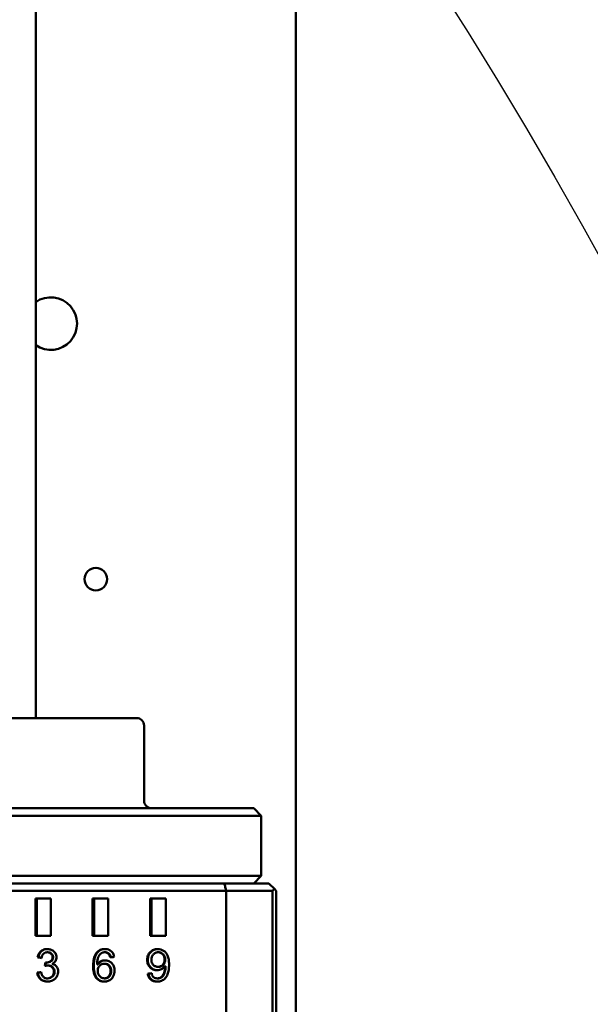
# Model space of a CAD drawing. Header units: millimetres. Extents: x 0 to 14369, y -869 to 2970.
# Tile 291 of 656: x 2147 to 2185, y 398 to 463. Entities that reach past the tile are written whole.
import ezdxf

# ---------------------------------------------------------------- set-up
doc = ezdxf.new("R2010")
doc.units = ezdxf.units.MM
doc.header["$LTSCALE"] = 10
doc.layers.add('Detailumgrenzung (ISO)', color=7, linetype='Continuous', lineweight=25)
doc.layers.add('Sichtbar (ISO)', color=7, linetype='Continuous', lineweight=50)

# ---------------------------------------------------------------- blocks, each defined once
blk = doc.blocks.new('2DDetail3')
at = {"layer": 'Detailumgrenzung (ISO)'}
blk.add_circle((191.4219, 29.8398), 30.9875, dxfattribs=at)

msp = doc.modelspace()

# ---------------------------------------------------------------- linework, layer by layer
at = {"layer": 'Sichtbar (ISO)'}
for p, q in [((2165.818, 644.035), (2165.818, 159.734)), ((2148.518, 631.389), (2148.518, 416.635)), ((2142.724, 416.635), (2155.224, 416.635)), ((2155.724, 416.135), (2155.724, 411.135)), ((2161.455, 410.635), (2144.046, 410.635)), ((2163.018, 410.635), (2161.455, 410.635)), ((2163.018, 410.635), (2163.518, 410.135)), ((2122.982, 410.135), (2161.434, 410.135)), ((2163.518, 410.135), (2161.434, 410.135)), ((2163.518, 410.135), (2163.518, 406.135)), ((2106.781, 405.635), (2161.061, 405.635)), ((2122.982, 406.135), (2161.434, 406.135)), ((2123.263, 405.635), (2161.455, 405.635)), ((2161.434, 406.135), (2163.518, 406.135)), ((2161.455, 405.635), (2162.969, 405.635)), ((2162.969, 405.635), (2164.018, 405.635)), ((2163.018, 405.635), (2163.518, 406.135)), ((2164.018, 405.635), (2164.393, 405.26)), ((2106.388, 405.135), (2161.184, 405.135)), ((2161.184, 405.135), (2164.268, 405.135)), ((2161.184, 405.135), (2161.184, 381.135)), ((2164.268, 405.135), (2164.393, 405.26)), ((2164.268, 405.135), (2164.268, 381.135)), ((2164.393, 405.26), (2164.518, 405.135)), ((2164.518, 405.135), (2164.518, 381.135)), ((2149.525, 404.635), (2148.501, 404.635)), ((2148.501, 404.635), (2148.501, 402.135)), ((2148.604, 402.135), (2148.604, 404.635)), ((2149.525, 402.135), (2149.525, 404.635)), ((2153.338, 404.635), (2152.304, 404.635)), ((2152.304, 404.635), (2152.304, 402.135)), ((2152.397, 402.135), (2152.397, 404.635)), ((2153.338, 402.135), (2153.338, 404.635)), ((2157.182, 404.635), (2156.141, 404.635)), ((2156.141, 404.635), (2156.141, 402.135)), ((2156.224, 402.135), (2156.224, 404.635)), ((2157.182, 402.135), (2157.182, 404.635)), ((2148.501, 402.135), (2149.525, 402.135)), ((2152.304, 402.135), (2153.338, 402.135)), ((2156.141, 402.135), (2157.182, 402.135)), ((2149.33, 401.049), (2149.29, 401.049)), ((2153.1, 401.049), (2153.141, 401.049)), ((2156.659, 401.048), (2156.7, 401.048)), ((2148.689, 400.714), (2148.649, 400.714)), ((2149.163, 400.367), (2149.134, 400.138)), ((2149.176, 400.148), (2149.203, 400.364)), ((2149.205, 400.364), (2149.245, 400.364)), ((2148.623, 399.694), (2148.663, 399.694)), ((2149.317, 400.167), (2149.358, 400.167)), ((2152.605, 400.228), (2152.646, 400.228)), ((2153.117, 400.28), (2153.076, 400.28)), ((2156.652, 400.083), (2156.693, 400.083)), ((2157.113, 400.132), (2157.154, 400.132)), ((2149.296, 399.312), (2149.336, 399.312)), ((2153.087, 399.312), (2153.128, 399.312)), ((2155.974, 399.625), (2156.015, 399.625)), ((2156.599, 399.312), (2156.64, 399.312))]:
    msp.add_line(p, q, dxfattribs=at)
msp.add_circle((2152.518, 425.885), 0.75, dxfattribs=at)
for centre, radius, start, end in [((2149.518, 442.885), 1.75, 235.1501, 124.8499), ((2149.518, 442.885), 1.75, 235.1501, 124.8499), ((2155.224, 416.135), 0.5, 0, 90), ((2156.224, 411.135), 0.5, 180, 270)]:
    msp.add_arc(centre, radius, start, end, dxfattribs=at)
for centre, ratio, start_param, end_param in [((2156.771, 400.417), 0.355888, 0.455367, 0.852437), ((2156.812, 400.416), 0.355954, 0.455373, 0.852455)]:
    msp.add_ellipse(centre, major_axis=(0.047, -1.013), ratio=ratio, start_param=start_param, end_param=end_param, dxfattribs=at)
for points in [[(2161.184, 405.135), (2161.163, 405.218), (2161.122, 405.385), (2161.081, 405.552), (2161.061, 405.635)], [(2148.908, 400.667), (2148.821, 400.683), (2148.735, 400.698), (2148.649, 400.714)], [(2148.909, 400.674), (2148.836, 400.688), (2148.762, 400.701), (2148.689, 400.714)], [(2153.731, 400.735), (2153.643, 400.729), (2153.555, 400.722), (2153.466, 400.715)], [(2148.882, 399.729), (2148.795, 399.717), (2148.709, 399.706), (2148.623, 399.694)], [(2148.883, 399.724), (2148.81, 399.714), (2148.736, 399.704), (2148.663, 399.694)], [(2157.114, 400.08), (2157.114, 400.092), (2157.113, 400.109), (2157.113, 400.132)], [(2157.156, 400.08), (2157.156, 400.092), (2157.154, 400.109), (2157.154, 400.132)], [(2156.234, 399.648), (2156.147, 399.64), (2156.061, 399.633), (2155.974, 399.625)], [(2156.234, 399.644), (2156.161, 399.638), (2156.088, 399.631), (2156.015, 399.625)]]:
    msp.add_open_spline(points, degree=3, dxfattribs=at)
for points, knots in [([(2148.649, 400.714), (2148.664, 400.795), (2148.689, 400.875), (2148.763, 401.013), (2148.808, 401.071), (2148.865, 401.119)], [0.000001, 0.000001, 0.000001, 0.000001, 0.02491904, 0.02491904, 0.04738537, 0.04738537, 0.04738537, 0.04738537]), ([(2148.689, 400.714), (2148.704, 400.795), (2148.729, 400.875), (2148.803, 401.014), (2148.849, 401.071), (2148.905, 401.119)], [0.000001, 0.000001, 0.000001, 0.000001, 0.02492119, 0.02492119, 0.047386, 0.047386, 0.047386, 0.047386]), ([(2148.865, 401.119), (2148.901, 401.15), (2148.941, 401.176), (2148.984, 401.198), (2149.028, 401.219), (2149.074, 401.235), (2149.124, 401.246), (2149.174, 401.258), (2149.227, 401.263), (2149.284, 401.263)], [0, 0, 0, 0, 0.3333333, 0.3333333, 0.3333333, 0.6666667, 0.6666667, 0.6666667, 1, 1, 1, 1]), ([(2148.905, 401.119), (2148.942, 401.15), (2148.982, 401.176), (2149.025, 401.198), (2149.068, 401.219), (2149.114, 401.235), (2149.164, 401.246), (2149.208, 401.256), (2149.254, 401.262), (2149.304, 401.263)], [0, 0, 0, 0, 0.3333333, 0.3333333, 0.3333333, 0.6666667, 0.6666667, 0.6666667, 0.9594387, 0.9594387, 0.9594387, 0.9594387]), ([(2149.29, 401.049), (2149.242, 401.049), (2149.195, 401.042), (2149.108, 401.009), (2149.07, 400.986), (2149.037, 400.954)], [0.000001, 0.000001, 0.000001, 0.000001, 0.01460833, 0.01460833, 0.02847128, 0.02847128, 0.02847128, 0.02847128]), ([(2149.284, 401.263), (2149.323, 401.263), (2149.36, 401.26), (2149.396, 401.255), (2149.432, 401.249), (2149.467, 401.241), (2149.501, 401.23), (2149.536, 401.219), (2149.57, 401.205), (2149.603, 401.188)], [0, 0, 0, 0, 0.333333, 0.333333, 0.333333, 0.666667, 0.666667, 0.666667, 1, 1, 1, 1]), ([(2149.539, 400.955), (2149.523, 400.97), (2149.506, 400.984), (2149.469, 401.008), (2149.449, 401.018), (2149.384, 401.042), (2149.337, 401.049), (2149.29, 401.049)], [0.000001, 0.000001, 0.000001, 0.000001, 0.00675116, 0.00675116, 0.01349403, 0.01349403, 0.02797265, 0.02797265, 0.02797265, 0.02797265]), ([(2149.58, 400.955), (2149.564, 400.97), (2149.546, 400.984), (2149.509, 401.008), (2149.489, 401.018), (2149.425, 401.042), (2149.378, 401.049), (2149.33, 401.049)], [0.000001, 0.000001, 0.000001, 0.000001, 0.0067514, 0.0067514, 0.01349458, 0.01349458, 0.02797396, 0.02797396, 0.02797396, 0.02797396]), ([(2149.603, 401.188), (2149.636, 401.171), (2149.666, 401.153), (2149.694, 401.132), (2149.721, 401.111), (2149.745, 401.089), (2149.767, 401.065), (2149.789, 401.04), (2149.809, 401.014), (2149.826, 400.985)], [0, 0, 0, 0, 0.333333, 0.333333, 0.333333, 0.666667, 0.666667, 0.666667, 1, 1, 1, 1]), ([(2152.573, 401.02), (2152.552, 400.995), (2152.533, 400.969), (2152.516, 400.941), (2152.498, 400.913), (2152.483, 400.884), (2152.469, 400.854), (2152.455, 400.824), (2152.443, 400.794), (2152.432, 400.763), (2152.421, 400.732), (2152.411, 400.701), (2152.403, 400.669), (2152.394, 400.638), (2152.387, 400.606), (2152.381, 400.574), (2152.374, 400.542), (2152.369, 400.509), (2152.364, 400.476), (2152.359, 400.442), (2152.355, 400.407), (2152.352, 400.37), (2152.349, 400.334), (2152.346, 400.296), (2152.345, 400.255), (2152.343, 400.215), (2152.342, 400.172), (2152.342, 400.127)], [0, 0, 0, 0, 0.1111111, 0.1111111, 0.1111111, 0.2222222, 0.2222222, 0.2222222, 0.3333333, 0.3333333, 0.3333333, 0.4444444, 0.4444444, 0.4444444, 0.5555556, 0.5555556, 0.5555556, 0.6666667, 0.6666667, 0.6666667, 0.7777778, 0.7777778, 0.7777778, 0.8888889, 0.8888889, 0.8888889, 1, 1, 1, 1]), ([(2152.383, 400.127), (2152.383, 400.172), (2152.384, 400.216), (2152.385, 400.257), (2152.387, 400.298), (2152.39, 400.337), (2152.393, 400.374), (2152.397, 400.411), (2152.401, 400.447), (2152.406, 400.481), (2152.41, 400.516), (2152.416, 400.549), (2152.423, 400.581), (2152.429, 400.613), (2152.437, 400.645), (2152.445, 400.676), (2152.454, 400.707), (2152.463, 400.738), (2152.474, 400.768), (2152.485, 400.799), (2152.497, 400.828), (2152.511, 400.857), (2152.525, 400.886), (2152.54, 400.915), (2152.557, 400.942), (2152.574, 400.969), (2152.593, 400.995), (2152.613, 401.02)], [0, 0, 0, 0, 0.1111111, 0.1111111, 0.1111111, 0.2222222, 0.2222222, 0.2222222, 0.3333333, 0.3333333, 0.3333333, 0.4444444, 0.4444444, 0.4444444, 0.5555556, 0.5555556, 0.5555556, 0.6666667, 0.6666667, 0.6666667, 0.7777778, 0.7777778, 0.7777778, 0.8888889, 0.8888889, 0.8888889, 1, 1, 1, 1]), ([(2152.573, 401.02), (2152.605, 401.06), (2152.641, 401.095), (2152.721, 401.157), (2152.763, 401.182), (2152.855, 401.223), (2152.903, 401.238), (2153.007, 401.259), (2153.062, 401.263), (2153.116, 401.263)], [0.000001, 0.000001, 0.000001, 0.000001, 0.01537606, 0.01537606, 0.03036404, 0.03036404, 0.04584919, 0.04584919, 0.06246814, 0.06246814, 0.06246814, 0.06246814]), ([(2152.613, 401.02), (2152.646, 401.06), (2152.682, 401.095), (2152.761, 401.157), (2152.804, 401.182), (2152.895, 401.223), (2152.944, 401.238), (2153.041, 401.257), (2153.089, 401.262), (2153.136, 401.263)], [0.000001, 0.000001, 0.000001, 0.000001, 0.01537678, 0.01537678, 0.03036574, 0.03036574, 0.04585207, 0.04585207, 0.06036896, 0.06036896, 0.06036896, 0.06036896]), ([(2153.1, 401.049), (2153.071, 401.049), (2153.044, 401.047), (2153.018, 401.041), (2152.992, 401.036), (2152.967, 401.029), (2152.944, 401.018), (2152.921, 401.008), (2152.898, 400.995), (2152.877, 400.98)], [0, 0, 0, 0, 0.333333, 0.333333, 0.333333, 0.666667, 0.666667, 0.666667, 1, 1, 1, 1]), ([(2153.365, 400.937), (2153.341, 400.962), (2153.315, 400.983), (2153.288, 400.999), (2153.26, 401.016), (2153.231, 401.028), (2153.2, 401.037), (2153.168, 401.045), (2153.135, 401.049), (2153.1, 401.049)], [0, 0, 0, 0, 0.3333333, 0.3333333, 0.3333333, 0.6666667, 0.6666667, 0.6666667, 1, 1, 1, 1]), ([(2153.116, 401.263), (2153.173, 401.263), (2153.227, 401.258), (2153.277, 401.247), (2153.327, 401.237), (2153.373, 401.221), (2153.416, 401.2), (2153.459, 401.179), (2153.498, 401.153), (2153.534, 401.123)], [0, 0, 0, 0, 0.333333, 0.333333, 0.333333, 0.666667, 0.666667, 0.666667, 1, 1, 1, 1]), ([(2153.406, 400.937), (2153.382, 400.962), (2153.356, 400.983), (2153.328, 400.999), (2153.301, 401.016), (2153.272, 401.028), (2153.241, 401.037), (2153.209, 401.045), (2153.176, 401.049), (2153.141, 401.049)], [0, 0, 0, 0, 0.3333333, 0.3333333, 0.3333333, 0.6666667, 0.6666667, 0.6666667, 1, 1, 1, 1]), ([(2153.534, 401.123), (2153.588, 401.076), (2153.632, 401.021), (2153.7, 400.888), (2153.721, 400.813), (2153.731, 400.735)], [0.000001, 0.000001, 0.000001, 0.000001, 0.02156447, 0.02156447, 0.04497886, 0.04497886, 0.04497886, 0.04497886]), ([(2155.934, 400.547), (2155.934, 400.648), (2155.948, 400.748), (2156, 400.884), (2156.02, 400.924), (2156.07, 401), (2156.098, 401.034), (2156.13, 401.066)], [0.000001, 0.000001, 0.000001, 0.000001, 0.03014449, 0.03014449, 0.04368566, 0.04368566, 0.05730345, 0.05730345, 0.05730345, 0.05730345]), ([(2155.975, 400.547), (2155.975, 400.648), (2155.989, 400.748), (2156.041, 400.884), (2156.062, 400.924), (2156.111, 401), (2156.14, 401.034), (2156.172, 401.066)], [0.000001, 0.000001, 0.000001, 0.000001, 0.03014597, 0.03014597, 0.04368689, 0.04368689, 0.05730476, 0.05730476, 0.05730476, 0.05730476]), ([(2156.13, 401.066), (2156.163, 401.098), (2156.198, 401.127), (2156.273, 401.177), (2156.312, 401.197), (2156.44, 401.248), (2156.532, 401.263), (2156.626, 401.263)], [0.000001, 0.000001, 0.000001, 0.000001, 0.01368013, 0.01368013, 0.02709682, 0.02709682, 0.05538177, 0.05538177, 0.05538177, 0.05538177]), ([(2156.172, 401.066), (2156.204, 401.098), (2156.239, 401.127), (2156.314, 401.177), (2156.353, 401.197), (2156.475, 401.246), (2156.56, 401.261), (2156.646, 401.263)], [0.000001, 0.000001, 0.000001, 0.000001, 0.01368114, 0.01368114, 0.02709913, 0.02709913, 0.05325864, 0.05325864, 0.05325864, 0.05325864]), ([(2156.659, 401.048), (2156.63, 401.048), (2156.601, 401.045), (2156.544, 401.033), (2156.517, 401.024), (2156.435, 400.987), (2156.387, 400.951), (2156.345, 400.906)], [0.000001, 0.000001, 0.000001, 0.000001, 0.00884596, 0.00884596, 0.01749292, 0.01749292, 0.03588541, 0.03588541, 0.03588541, 0.03588541]), ([(2156.626, 401.263), (2156.696, 401.263), (2156.765, 401.254), (2156.898, 401.216), (2156.96, 401.188), (2157.019, 401.151)], [0.000001, 0.000001, 0.000001, 0.000001, 0.02106886, 0.02106886, 0.0418519, 0.0418519, 0.0418519, 0.0418519]), ([(2156.957, 400.916), (2156.918, 400.958), (2156.872, 400.992), (2156.795, 401.026), (2156.769, 401.034), (2156.715, 401.045), (2156.687, 401.048), (2156.659, 401.048)], [0.000001, 0.000001, 0.000001, 0.000001, 0.01726016, 0.01726016, 0.02545482, 0.02545482, 0.03391621, 0.03391621, 0.03391621, 0.03391621]), ([(2156.998, 400.916), (2156.959, 400.958), (2156.914, 400.992), (2156.836, 401.026), (2156.81, 401.034), (2156.756, 401.045), (2156.729, 401.048), (2156.7, 401.048)], [0.000001, 0.000001, 0.000001, 0.000001, 0.01726207, 0.01726207, 0.02545752, 0.02545752, 0.0339198, 0.0339198, 0.0339198, 0.0339198]), ([(2157.019, 401.151), (2157.078, 401.115), (2157.13, 401.07), (2157.223, 400.962), (2157.261, 400.9), (2157.291, 400.834)], [0.000001, 0.000001, 0.000001, 0.000001, 0.02092077, 0.02092077, 0.04282434, 0.04282434, 0.04282434, 0.04282434]), ([(2149.037, 400.954), (2149.001, 400.92), (2148.974, 400.878), (2148.93, 400.78), (2148.916, 400.724), (2148.908, 400.667)], [0.000001, 0.000001, 0.000001, 0.000001, 0.01518531, 0.01518531, 0.0322323, 0.0322323, 0.0322323, 0.0322323]), ([(2149.163, 400.367), (2149.168, 400.366), (2149.172, 400.365), (2149.177, 400.365), (2149.181, 400.364), (2149.186, 400.364), (2149.191, 400.364), (2149.195, 400.364), (2149.2, 400.364), (2149.205, 400.364)], [0, 0, 0, 0, 0.333333, 0.333333, 0.333333, 0.666667, 0.666667, 0.666667, 1, 1, 1, 1]), ([(2149.205, 400.364), (2149.258, 400.364), (2149.311, 400.371), (2149.412, 400.4), (2149.459, 400.422), (2149.504, 400.451)], [0.000001, 0.000001, 0.000001, 0.000001, 0.01634401, 0.01634401, 0.03238116, 0.03238116, 0.03238116, 0.03238116]), ([(2149.245, 400.364), (2149.299, 400.364), (2149.351, 400.371), (2149.453, 400.4), (2149.5, 400.422), (2149.544, 400.451)], [0.000001, 0.000001, 0.000001, 0.000001, 0.01634488, 0.01634488, 0.03238276, 0.03238276, 0.03238276, 0.03238276]), ([(2149.504, 400.451), (2149.526, 400.465), (2149.546, 400.482), (2149.581, 400.521), (2149.595, 400.542), (2149.617, 400.588), (2149.624, 400.612), (2149.635, 400.663), (2149.637, 400.691), (2149.637, 400.718)], [0.000001, 0.000001, 0.000001, 0.000001, 0.00803537, 0.00803537, 0.01581586, 0.01581586, 0.0233019, 0.0233019, 0.03153399, 0.03153399, 0.03153399, 0.03153399]), ([(2149.637, 400.718), (2149.637, 400.75), (2149.633, 400.779), (2149.626, 400.807), (2149.619, 400.835), (2149.608, 400.861), (2149.594, 400.886), (2149.579, 400.91), (2149.561, 400.933), (2149.539, 400.955)], [0, 0, 0, 0, 0.3333333, 0.3333333, 0.3333333, 0.6666667, 0.6666667, 0.6666667, 1, 1, 1, 1]), ([(2149.544, 400.451), (2149.566, 400.465), (2149.586, 400.482), (2149.621, 400.521), (2149.635, 400.542), (2149.657, 400.588), (2149.665, 400.612), (2149.675, 400.663), (2149.677, 400.691), (2149.677, 400.718)], [0.000001, 0.000001, 0.000001, 0.000001, 0.00803554, 0.00803554, 0.01581608, 0.01581608, 0.02330226, 0.02330226, 0.03153448, 0.03153448, 0.03153448, 0.03153448]), ([(2149.677, 400.718), (2149.677, 400.75), (2149.674, 400.779), (2149.666, 400.807), (2149.659, 400.835), (2149.648, 400.861), (2149.634, 400.886), (2149.619, 400.91), (2149.601, 400.933), (2149.58, 400.955)], [0, 0, 0, 0, 0.3333333, 0.3333333, 0.3333333, 0.6666667, 0.6666667, 0.6666667, 1, 1, 1, 1]), ([(2149.831, 400.462), (2149.806, 400.424), (2149.775, 400.39), (2149.701, 400.329), (2149.658, 400.304), (2149.612, 400.283)], [0.000001, 0.000001, 0.000001, 0.000001, 0.01378779, 0.01378779, 0.02906717, 0.02906717, 0.02906717, 0.02906717]), ([(2149.826, 400.985), (2149.851, 400.944), (2149.872, 400.899), (2149.898, 400.807), (2149.905, 400.76), (2149.905, 400.712)], [0.000001, 0.000001, 0.000001, 0.000001, 0.01471346, 0.01471346, 0.02900357, 0.02900357, 0.02900357, 0.02900357]), ([(2149.905, 400.712), (2149.905, 400.668), (2149.899, 400.624), (2149.874, 400.538), (2149.855, 400.499), (2149.831, 400.462)], [0.000001, 0.000001, 0.000001, 0.000001, 0.0134077, 0.0134077, 0.02672286, 0.02672286, 0.02672286, 0.02672286]), ([(2152.68, 400.718), (2152.65, 400.647), (2152.633, 400.567), (2152.61, 400.405), (2152.606, 400.314), (2152.605, 400.228)], [0.000001, 0.000001, 0.000001, 0.000001, 0.02305638, 0.02305638, 0.04912273, 0.04912273, 0.04912273, 0.04912273]), ([(2152.605, 400.228), (2152.627, 400.261), (2152.65, 400.29), (2152.675, 400.317), (2152.699, 400.343), (2152.725, 400.367), (2152.753, 400.387), (2152.78, 400.408), (2152.809, 400.426), (2152.839, 400.441)], [0, 0, 0, 0, 0.333333, 0.333333, 0.333333, 0.666667, 0.666667, 0.666667, 1, 1, 1, 1]), ([(2152.646, 400.228), (2152.668, 400.261), (2152.691, 400.29), (2152.715, 400.317), (2152.74, 400.343), (2152.766, 400.367), (2152.794, 400.387), (2152.821, 400.408), (2152.85, 400.426), (2152.88, 400.441)], [0, 0, 0, 0, 0.333333, 0.333333, 0.333333, 0.666667, 0.666667, 0.666667, 1, 1, 1, 1]), ([(2152.877, 400.98), (2152.834, 400.949), (2152.797, 400.912), (2152.73, 400.823), (2152.702, 400.772), (2152.68, 400.718)], [0.000001, 0.000001, 0.000001, 0.000001, 0.01599791, 0.01599791, 0.03351355, 0.03351355, 0.03351355, 0.03351355]), ([(2152.839, 400.441), (2152.884, 400.463), (2152.931, 400.481), (2153.029, 400.504), (2153.079, 400.51), (2153.13, 400.51)], [0.000001, 0.000001, 0.000001, 0.000001, 0.01531888, 0.01531888, 0.03061004, 0.03061004, 0.03061004, 0.03061004]), ([(2152.88, 400.441), (2152.925, 400.463), (2152.972, 400.481), (2153.064, 400.503), (2153.107, 400.508), (2153.15, 400.51)], [0.000001, 0.000001, 0.000001, 0.000001, 0.01532006, 0.01532006, 0.02857689, 0.02857689, 0.02857689, 0.02857689]), ([(2153.13, 400.51), (2153.214, 400.51), (2153.296, 400.495), (2153.453, 400.428), (2153.522, 400.379), (2153.582, 400.318)], [0.000001, 0.000001, 0.000001, 0.000001, 0.02571568, 0.02571568, 0.05157922, 0.05157922, 0.05157922, 0.05157922]), ([(2153.466, 400.715), (2153.456, 400.76), (2153.442, 400.806), (2153.408, 400.88), (2153.389, 400.912), (2153.365, 400.937)], [0.000001, 0.000001, 0.000001, 0.000001, 0.01372672, 0.01372672, 0.02434723, 0.02434723, 0.02434723, 0.02434723]), ([(2153.506, 400.718), (2153.496, 400.762), (2153.482, 400.807), (2153.449, 400.88), (2153.43, 400.912), (2153.406, 400.937)], [0.00031655, 0.00031655, 0.00031655, 0.00031655, 0.01372688, 0.01372688, 0.02434775, 0.02434775, 0.02434775, 0.02434775]), ([(2156.123, 400.044), (2156.092, 400.075), (2156.064, 400.109), (2156.017, 400.183), (2155.997, 400.222), (2155.947, 400.354), (2155.934, 400.45), (2155.934, 400.547)], [0.000001, 0.000001, 0.000001, 0.000001, 0.01318823, 0.01318823, 0.02635752, 0.02635752, 0.05549512, 0.05549512, 0.05549512, 0.05549512]), ([(2156.164, 400.044), (2156.133, 400.075), (2156.106, 400.109), (2156.058, 400.183), (2156.039, 400.222), (2155.989, 400.354), (2155.975, 400.45), (2155.975, 400.547)], [0.000001, 0.000001, 0.000001, 0.000001, 0.01318245, 0.01318245, 0.02634541, 0.02634541, 0.05549651, 0.05549651, 0.05549651, 0.05549651]), ([(2156.345, 400.906), (2156.323, 400.883), (2156.303, 400.857), (2156.269, 400.803), (2156.255, 400.774), (2156.22, 400.678), (2156.211, 400.609), (2156.211, 400.539)], [0.000001, 0.000001, 0.000001, 0.000001, 0.00967682, 0.00967682, 0.01929353, 0.01929353, 0.04029886, 0.04029886, 0.04029886, 0.04029886]), ([(2156.211, 400.539), (2156.211, 400.475), (2156.22, 400.412), (2156.254, 400.326), (2156.267, 400.301), (2156.298, 400.252), (2156.317, 400.23), (2156.337, 400.209)], [0.000001, 0.000001, 0.000001, 0.000001, 0.01903804, 0.01903804, 0.02772784, 0.02772784, 0.03646999, 0.03646999, 0.03646999, 0.03646999]), ([(2157.083, 400.56), (2157.083, 400.629), (2157.074, 400.697), (2157.041, 400.79), (2157.028, 400.818), (2156.996, 400.87), (2156.978, 400.894), (2156.957, 400.916)], [0.000001, 0.000001, 0.000001, 0.000001, 0.02042451, 0.02042451, 0.0296721, 0.0296721, 0.0387585, 0.0387585, 0.0387585, 0.0387585]), ([(2156.96, 400.209), (2156.981, 400.23), (2156.999, 400.253), (2157.03, 400.305), (2157.043, 400.332), (2157.074, 400.425), (2157.083, 400.493), (2157.083, 400.56)], [0.000001, 0.000001, 0.000001, 0.000001, 0.00887465, 0.00887465, 0.01800629, 0.01800629, 0.03822926, 0.03822926, 0.03822926, 0.03822926]), ([(2157.124, 400.56), (2157.124, 400.629), (2157.115, 400.697), (2157.082, 400.79), (2157.069, 400.818), (2157.038, 400.87), (2157.019, 400.894), (2156.998, 400.916)], [0.000001, 0.000001, 0.000001, 0.000001, 0.02042557, 0.02042557, 0.02967294, 0.02967294, 0.03875937, 0.03875937, 0.03875937, 0.03875937]), ([(2157.002, 400.209), (2157.022, 400.23), (2157.04, 400.253), (2157.071, 400.305), (2157.084, 400.332), (2157.116, 400.425), (2157.124, 400.493), (2157.124, 400.56)], [0.000001, 0.000001, 0.000001, 0.000001, 0.00887337, 0.00887337, 0.01800335, 0.01800335, 0.0382301, 0.0382301, 0.0382301, 0.0382301]), ([(2157.291, 400.834), (2157.326, 400.755), (2157.348, 400.666), (2157.379, 400.47), (2157.385, 400.351), (2157.385, 400.238)], [0.000001, 0.000001, 0.000001, 0.000001, 0.0258494, 0.0258494, 0.05971914, 0.05971914, 0.05971914, 0.05971914]), ([(2148.831, 399.263), (2148.772, 399.317), (2148.724, 399.379), (2148.652, 399.528), (2148.631, 399.61), (2148.623, 399.694)], [0.000001, 0.000001, 0.000001, 0.000001, 0.02431186, 0.02431186, 0.04978394, 0.04978394, 0.04978394, 0.04978394]), ([(2148.871, 399.263), (2148.812, 399.317), (2148.764, 399.379), (2148.692, 399.528), (2148.671, 399.61), (2148.663, 399.694)], [0.000001, 0.000001, 0.000001, 0.000001, 0.02431211, 0.02431211, 0.04978455, 0.04978455, 0.04978455, 0.04978455]), ([(2148.882, 399.729), (2148.894, 399.667), (2148.912, 399.603), (2148.95, 399.518), (2148.965, 399.493), (2148.996, 399.447), (2149.014, 399.427), (2149.033, 399.409)], [0.000001, 0.000001, 0.000001, 0.000001, 0.01906627, 0.01906627, 0.02787545, 0.02787545, 0.03586906, 0.03586906, 0.03586906, 0.03586906]), ([(2149.317, 400.167), (2149.29, 400.167), (2149.262, 400.164), (2149.202, 400.155), (2149.167, 400.147), (2149.134, 400.138)], [0.000001, 0.000001, 0.000001, 0.000001, 0.00826387, 0.00826387, 0.0187142, 0.0187142, 0.0187142, 0.0187142]), ([(2149.615, 400.05), (2149.589, 400.076), (2149.561, 400.097), (2149.531, 400.115), (2149.5, 400.132), (2149.467, 400.145), (2149.432, 400.154), (2149.396, 400.163), (2149.358, 400.167), (2149.317, 400.167)], [0, 0, 0, 0, 0.333333, 0.333333, 0.333333, 0.666667, 0.666667, 0.666667, 1, 1, 1, 1]), ([(2149.656, 400.05), (2149.63, 400.076), (2149.602, 400.097), (2149.571, 400.115), (2149.541, 400.132), (2149.508, 400.145), (2149.472, 400.154), (2149.437, 400.163), (2149.399, 400.167), (2149.358, 400.167)], [0, 0, 0, 0, 0.333333, 0.333333, 0.333333, 0.666667, 0.666667, 0.666667, 1, 1, 1, 1]), ([(2149.605, 399.439), (2149.626, 399.46), (2149.644, 399.482), (2149.676, 399.531), (2149.69, 399.556), (2149.723, 399.637), (2149.732, 399.695), (2149.732, 399.755)], [0.000001, 0.000001, 0.000001, 0.000001, 0.00882386, 0.00882386, 0.0174301, 0.0174301, 0.03529576, 0.03529576, 0.03529576, 0.03529576]), ([(2149.612, 400.283), (2149.655, 400.273), (2149.694, 400.259), (2149.73, 400.242), (2149.766, 400.225), (2149.798, 400.205), (2149.827, 400.182), (2149.856, 400.158), (2149.882, 400.132), (2149.905, 400.102)], [0, 0, 0, 0, 0.333333, 0.333333, 0.333333, 0.666667, 0.666667, 0.666667, 1, 1, 1, 1]), ([(2149.732, 399.755), (2149.732, 399.811), (2149.724, 399.866), (2149.693, 399.943), (2149.681, 399.966), (2149.651, 400.01), (2149.634, 400.031), (2149.615, 400.05)], [0.000001, 0.000001, 0.000001, 0.000001, 0.01682454, 0.01682454, 0.02478195, 0.02478195, 0.03293897, 0.03293897, 0.03293897, 0.03293897]), ([(2149.646, 399.439), (2149.666, 399.46), (2149.685, 399.482), (2149.717, 399.531), (2149.73, 399.556), (2149.763, 399.637), (2149.773, 399.695), (2149.773, 399.755)], [0.000001, 0.000001, 0.000001, 0.000001, 0.00882379, 0.00882379, 0.01742987, 0.01742987, 0.03529626, 0.03529626, 0.03529626, 0.03529626]), ([(2149.773, 399.755), (2149.773, 399.811), (2149.764, 399.866), (2149.734, 399.943), (2149.721, 399.966), (2149.692, 400.01), (2149.675, 400.031), (2149.656, 400.05)], [0.000001, 0.000001, 0.000001, 0.000001, 0.01682481, 0.01682481, 0.02478223, 0.02478223, 0.03293935, 0.03293935, 0.03293935, 0.03293935]), ([(2150.009, 399.761), (2150.009, 399.716), (2150.005, 399.671), (2149.988, 399.585), (2149.975, 399.544), (2149.941, 399.464), (2149.92, 399.427), (2149.868, 399.355), (2149.839, 399.321), (2149.806, 399.29)], [0.000001, 0.000001, 0.000001, 0.000001, 0.01346431, 0.01346431, 0.0264403, 0.0264403, 0.03951071, 0.03951071, 0.05318665, 0.05318665, 0.05318665, 0.05318665]), ([(2149.905, 400.102), (2149.94, 400.056), (2149.965, 400.005), (2150.001, 399.889), (2150.009, 399.825), (2150.009, 399.761)], [0.000001, 0.000001, 0.000001, 0.000001, 0.01745114, 0.01745114, 0.03663549, 0.03663549, 0.03663549, 0.03663549]), ([(2152.342, 400.127), (2152.342, 399.993), (2152.351, 399.853), (2152.393, 399.647), (2152.415, 399.573), (2152.473, 399.443), (2152.507, 399.386), (2152.55, 399.337)], [-0.08282785, -0.08282785, -0.08282785, -0.08282785, -0.04275333, -0.04275333, -0.0198125, -0.0198125, -0.000001, -0.000001, -0.000001, -0.000001]), ([(2152.591, 399.337), (2152.548, 399.386), (2152.514, 399.443), (2152.456, 399.573), (2152.434, 399.648), (2152.392, 399.853), (2152.383, 399.993), (2152.383, 400.127)], [0.000001, 0.000001, 0.000001, 0.000001, 0.0198138, 0.0198138, 0.04275587, 0.04275587, 0.08282873, 0.08282873, 0.08282873, 0.08282873]), ([(2152.771, 400.153), (2152.744, 400.125), (2152.721, 400.095), (2152.702, 400.061), (2152.684, 400.027), (2152.67, 399.991), (2152.66, 399.951), (2152.651, 399.911), (2152.646, 399.868), (2152.646, 399.821)], [0, 0, 0, 0, 0.333333, 0.333333, 0.333333, 0.666667, 0.666667, 0.666667, 1, 1, 1, 1]), ([(2152.646, 399.821), (2152.646, 399.777), (2152.651, 399.733), (2152.67, 399.646), (2152.685, 399.604), (2152.703, 399.564)], [0.000001, 0.000001, 0.000001, 0.000001, 0.01336042, 0.01336042, 0.02669054, 0.02669054, 0.02669054, 0.02669054]), ([(2153.076, 400.28), (2153.019, 400.28), (2152.963, 400.27), (2152.858, 400.226), (2152.811, 400.194), (2152.771, 400.153)], [0.000001, 0.000001, 0.000001, 0.000001, 0.01741619, 0.01741619, 0.03473063, 0.03473063, 0.03473063, 0.03473063]), ([(2153.378, 400.153), (2153.358, 400.173), (2153.337, 400.192), (2153.291, 400.224), (2153.267, 400.237), (2153.189, 400.27), (2153.134, 400.28), (2153.076, 400.28)], [0.000001, 0.000001, 0.000001, 0.000001, 0.00855212, 0.00855212, 0.01687689, 0.01687689, 0.0342072, 0.0342072, 0.0342072, 0.0342072]), ([(2153.419, 400.153), (2153.399, 400.173), (2153.378, 400.192), (2153.332, 400.224), (2153.308, 400.237), (2153.23, 400.27), (2153.174, 400.28), (2153.117, 400.28)], [0.000001, 0.000001, 0.000001, 0.000001, 0.00855248, 0.00855248, 0.01687773, 0.01687773, 0.03420992, 0.03420992, 0.03420992, 0.03420992]), ([(2153.376, 399.446), (2153.396, 399.468), (2153.414, 399.492), (2153.445, 399.545), (2153.457, 399.574), (2153.489, 399.669), (2153.497, 399.738), (2153.497, 399.807)], [0.000001, 0.000001, 0.000001, 0.000001, 0.00908269, 0.00908269, 0.01845224, 0.01845224, 0.03913726, 0.03913726, 0.03913726, 0.03913726]), ([(2153.497, 399.807), (2153.497, 399.873), (2153.489, 399.94), (2153.458, 400.031), (2153.445, 400.058), (2153.415, 400.109), (2153.398, 400.132), (2153.378, 400.153)], [0.000001, 0.000001, 0.000001, 0.000001, 0.01987898, 0.01987898, 0.0288476, 0.0288476, 0.03760284, 0.03760284, 0.03760284, 0.03760284]), ([(2153.417, 399.446), (2153.437, 399.468), (2153.455, 399.492), (2153.486, 399.545), (2153.498, 399.574), (2153.53, 399.669), (2153.538, 399.738), (2153.538, 399.807)], [0.000001, 0.000001, 0.000001, 0.000001, 0.00908092, 0.00908092, 0.01844835, 0.01844835, 0.03913782, 0.03913782, 0.03913782, 0.03913782]), ([(2153.538, 399.807), (2153.538, 399.873), (2153.53, 399.94), (2153.499, 400.031), (2153.486, 400.058), (2153.456, 400.109), (2153.439, 400.132), (2153.419, 400.153)], [0.000001, 0.000001, 0.000001, 0.000001, 0.0198788, 0.0198788, 0.02884774, 0.02884774, 0.03760342, 0.03760342, 0.03760342, 0.03760342]), ([(2153.582, 400.318), (2153.612, 400.286), (2153.639, 400.253), (2153.686, 400.179), (2153.706, 400.141), (2153.756, 400.012), (2153.77, 399.918), (2153.77, 399.823)], [0.000001, 0.000001, 0.000001, 0.000001, 0.01313384, 0.01313384, 0.02618752, 0.02618752, 0.0546772, 0.0546772, 0.0546772, 0.0546772]), ([(2153.77, 399.823), (2153.77, 399.757), (2153.762, 399.692), (2153.732, 399.567), (2153.71, 399.508), (2153.681, 399.451)], [0.000001, 0.000001, 0.000001, 0.000001, 0.01972625, 0.01972625, 0.03877791, 0.03877791, 0.03877791, 0.03877791]), ([(2156.585, 399.853), (2156.498, 399.853), (2156.413, 399.868), (2156.253, 399.934), (2156.183, 399.983), (2156.123, 400.044)], [0.000001, 0.000001, 0.000001, 0.000001, 0.02631234, 0.02631234, 0.05231903, 0.05231903, 0.05231903, 0.05231903]), ([(2156.606, 399.854), (2156.526, 399.856), (2156.448, 399.87), (2156.294, 399.934), (2156.225, 399.983), (2156.164, 400.044)], [0.0021399, 0.0021399, 0.0021399, 0.0021399, 0.02631587, 0.02631587, 0.05232435, 0.05232435, 0.05232435, 0.05232435]), ([(2156.337, 400.209), (2156.358, 400.189), (2156.38, 400.17), (2156.428, 400.139), (2156.452, 400.125), (2156.534, 400.093), (2156.592, 400.083), (2156.652, 400.083)], [0.000001, 0.000001, 0.000001, 0.000001, 0.0087158, 0.0087158, 0.01722549, 0.01722549, 0.03516163, 0.03516163, 0.03516163, 0.03516163]), ([(2156.89, 399.93), (2156.844, 399.904), (2156.795, 399.885), (2156.692, 399.859), (2156.639, 399.853), (2156.585, 399.853)], [0.000001, 0.000001, 0.000001, 0.000001, 0.01578113, 0.01578113, 0.03201606, 0.03201606, 0.03201606, 0.03201606]), ([(2156.652, 400.083), (2156.71, 400.083), (2156.768, 400.093), (2156.848, 400.125), (2156.873, 400.138), (2156.919, 400.17), (2156.941, 400.189), (2156.96, 400.209)], [0.000001, 0.000001, 0.000001, 0.000001, 0.01773803, 0.01773803, 0.0261015, 0.0261015, 0.03466882, 0.03466882, 0.03466882, 0.03466882]), ([(2156.693, 400.083), (2156.752, 400.083), (2156.809, 400.093), (2156.89, 400.125), (2156.914, 400.138), (2156.96, 400.17), (2156.982, 400.189), (2157.002, 400.209)], [0.000001, 0.000001, 0.000001, 0.000001, 0.01774022, 0.01774022, 0.02610451, 0.02610451, 0.03467248, 0.03467248, 0.03467248, 0.03467248]), ([(2157.113, 400.132), (2157.096, 400.106), (2157.076, 400.081), (2157.054, 400.057), (2157.032, 400.033), (2157.007, 400.01), (2156.979, 399.989), (2156.952, 399.968), (2156.922, 399.948), (2156.89, 399.93)], [0, 0, 0, 0, 0.333333, 0.333333, 0.333333, 0.666667, 0.666667, 0.666667, 1, 1, 1, 1]), ([(2157.074, 399.762), (2157.083, 399.797), (2157.09, 399.832), (2157.096, 399.867), (2157.102, 399.902), (2157.107, 399.937), (2157.11, 399.973), (2157.113, 400.008), (2157.114, 400.044), (2157.114, 400.08)], [0, 0, 0, 0, 0.333333, 0.333333, 0.333333, 0.666667, 0.666667, 0.666667, 1, 1, 1, 1]), ([(2157.115, 399.762), (2157.124, 399.797), (2157.132, 399.832), (2157.138, 399.867), (2157.144, 399.902), (2157.148, 399.937), (2157.151, 399.973), (2157.154, 400.008), (2157.156, 400.044), (2157.156, 400.08)], [0, 0, 0, 0, 0.333333, 0.333333, 0.333333, 0.666667, 0.666667, 0.666667, 1, 1, 1, 1]), ([(2157.385, 400.238), (2157.385, 400.118), (2157.378, 399.993), (2157.348, 399.779), (2157.326, 399.68), (2157.292, 399.59)], [0.000001, 0.000001, 0.000001, 0.000001, 0.03604163, 0.03604163, 0.06492729, 0.06492729, 0.06492729, 0.06492729]), ([(2149.294, 399.097), (2149.23, 399.097), (2149.171, 399.103), (2149.115, 399.116), (2149.06, 399.129), (2149.009, 399.147), (2148.962, 399.172), (2148.915, 399.196), (2148.871, 399.227), (2148.831, 399.263)], [0, 0, 0, 0, 0.333333, 0.333333, 0.333333, 0.666667, 0.666667, 0.666667, 1, 1, 1, 1]), ([(2149.315, 399.097), (2149.258, 399.098), (2149.205, 399.105), (2149.156, 399.116), (2149.1, 399.129), (2149.049, 399.147), (2149.002, 399.172), (2148.955, 399.196), (2148.911, 399.227), (2148.871, 399.263)], [0.0349263, 0.0349263, 0.0349263, 0.0349263, 0.3333333, 0.3333333, 0.3333333, 0.6666667, 0.6666667, 0.6666667, 1, 1, 1, 1]), ([(2149.033, 399.409), (2149.057, 399.388), (2149.083, 399.37), (2149.11, 399.355), (2149.137, 399.341), (2149.166, 399.33), (2149.197, 399.323), (2149.228, 399.316), (2149.261, 399.312), (2149.296, 399.312)], [0, 0, 0, 0, 0.333333, 0.333333, 0.333333, 0.666667, 0.666667, 0.666667, 1, 1, 1, 1]), ([(2149.806, 399.29), (2149.74, 399.227), (2149.664, 399.179), (2149.488, 399.111), (2149.392, 399.097), (2149.294, 399.097)], [0.000001, 0.000001, 0.000001, 0.000001, 0.02773043, 0.02773043, 0.05760017, 0.05760017, 0.05760017, 0.05760017]), ([(2149.296, 399.312), (2149.354, 399.312), (2149.411, 399.322), (2149.518, 399.366), (2149.565, 399.398), (2149.605, 399.439)], [0.000001, 0.000001, 0.000001, 0.000001, 0.01787658, 0.01787658, 0.03537176, 0.03537176, 0.03537176, 0.03537176]), ([(2149.336, 399.312), (2149.394, 399.312), (2149.452, 399.322), (2149.559, 399.366), (2149.605, 399.398), (2149.646, 399.439)], [0.000001, 0.000001, 0.000001, 0.000001, 0.01787847, 0.01787847, 0.03537329, 0.03537329, 0.03537329, 0.03537329]), ([(2153.091, 399.098), (2153.038, 399.098), (2152.985, 399.103), (2152.883, 399.123), (2152.835, 399.138), (2152.744, 399.178), (2152.701, 399.203), (2152.621, 399.263), (2152.584, 399.298), (2152.55, 399.337)], [0.000001, 0.000001, 0.000001, 0.000001, 0.01619191, 0.01619191, 0.03147938, 0.03147938, 0.04644639, 0.04644639, 0.06187264, 0.06187264, 0.06187264, 0.06187264]), ([(2153.111, 399.099), (2153.065, 399.1), (2153.019, 399.104), (2152.924, 399.123), (2152.876, 399.138), (2152.785, 399.178), (2152.742, 399.203), (2152.662, 399.263), (2152.625, 399.298), (2152.591, 399.337)], [0.00212281, 0.00212281, 0.00212281, 0.00212281, 0.01619434, 0.01619434, 0.03148396, 0.03148396, 0.04645095, 0.04645095, 0.06187692, 0.06187692, 0.06187692, 0.06187692]), ([(2152.703, 399.564), (2152.722, 399.524), (2152.745, 399.488), (2152.801, 399.424), (2152.832, 399.397), (2152.867, 399.376)], [0.000001, 0.000001, 0.000001, 0.000001, 0.01311683, 0.01311683, 0.02559584, 0.02559584, 0.02559584, 0.02559584]), ([(2152.867, 399.376), (2152.9, 399.355), (2152.935, 399.339), (2153.01, 399.318), (2153.048, 399.312), (2153.087, 399.312)], [0.000001, 0.000001, 0.000001, 0.000001, 0.0118385, 0.0118385, 0.02357817, 0.02357817, 0.02357817, 0.02357817]), ([(2153.087, 399.312), (2153.124, 399.312), (2153.16, 399.317), (2153.194, 399.327), (2153.228, 399.337), (2153.26, 399.352), (2153.29, 399.371), (2153.32, 399.391), (2153.349, 399.416), (2153.376, 399.446)], [0, 0, 0, 0, 0.333333, 0.333333, 0.333333, 0.666667, 0.666667, 0.666667, 1, 1, 1, 1]), ([(2153.439, 399.19), (2153.406, 399.17), (2153.37, 399.153), (2153.333, 399.139), (2153.297, 399.126), (2153.258, 399.116), (2153.218, 399.109), (2153.178, 399.102), (2153.135, 399.098), (2153.091, 399.098)], [0, 0, 0, 0, 0.3333333, 0.3333333, 0.3333333, 0.6666667, 0.6666667, 0.6666667, 1, 1, 1, 1]), ([(2153.128, 399.312), (2153.165, 399.312), (2153.201, 399.317), (2153.235, 399.327), (2153.269, 399.337), (2153.3, 399.352), (2153.331, 399.371), (2153.361, 399.391), (2153.39, 399.416), (2153.417, 399.446)], [0, 0, 0, 0, 0.333333, 0.333333, 0.333333, 0.666667, 0.666667, 0.666667, 1, 1, 1, 1]), ([(2153.681, 399.451), (2153.652, 399.396), (2153.617, 399.345), (2153.535, 399.256), (2153.49, 399.22), (2153.439, 399.19)], [0.000001, 0.000001, 0.000001, 0.000001, 0.01876875, 0.01876875, 0.0364585, 0.0364585, 0.0364585, 0.0364585]), ([(2156.17, 399.235), (2156.115, 399.282), (2156.072, 399.337), (2156.004, 399.471), (2155.984, 399.547), (2155.974, 399.625)], [0.000001, 0.000001, 0.000001, 0.000001, 0.0216305, 0.0216305, 0.04512714, 0.04512714, 0.04512714, 0.04512714]), ([(2156.212, 399.235), (2156.157, 399.282), (2156.113, 399.337), (2156.045, 399.471), (2156.025, 399.547), (2156.015, 399.625)], [0.000001, 0.000001, 0.000001, 0.000001, 0.0216214, 0.0216214, 0.04512836, 0.04512836, 0.04512836, 0.04512836]), ([(2156.593, 399.098), (2156.513, 399.098), (2156.432, 399.108), (2156.288, 399.155), (2156.225, 399.189), (2156.17, 399.235)], [0.000001, 0.000001, 0.000001, 0.000001, 0.02415625, 0.02415625, 0.04587307, 0.04587307, 0.04587307, 0.04587307]), ([(2156.613, 399.099), (2156.54, 399.1), (2156.467, 399.11), (2156.329, 399.155), (2156.267, 399.189), (2156.212, 399.235)], [0.00211038, 0.00211038, 0.00211038, 0.00211038, 0.02415982, 0.02415982, 0.04587796, 0.04587796, 0.04587796, 0.04587796]), ([(2156.234, 399.648), (2156.243, 399.597), (2156.257, 399.546), (2156.289, 399.478), (2156.301, 399.458), (2156.328, 399.421), (2156.342, 399.405), (2156.359, 399.391)], [0.000001, 0.000001, 0.000001, 0.000001, 0.01541211, 0.01541211, 0.02249511, 0.02249511, 0.02904815, 0.02904815, 0.02904815, 0.02904815]), ([(2156.359, 399.391), (2156.391, 399.364), (2156.427, 399.345), (2156.509, 399.318), (2156.554, 399.312), (2156.599, 399.312)], [0.000001, 0.000001, 0.000001, 0.000001, 0.01250555, 0.01250555, 0.02609887, 0.02609887, 0.02609887, 0.02609887]), ([(2157.018, 399.224), (2156.979, 399.197), (2156.937, 399.174), (2156.893, 399.155), (2156.849, 399.137), (2156.802, 399.123), (2156.752, 399.113), (2156.702, 399.103), (2156.649, 399.098), (2156.593, 399.098)], [0, 0, 0, 0, 0.3333333, 0.3333333, 0.3333333, 0.6666667, 0.6666667, 0.6666667, 1, 1, 1, 1]), ([(2156.599, 399.312), (2156.627, 399.312), (2156.653, 399.314), (2156.679, 399.318), (2156.704, 399.322), (2156.729, 399.329), (2156.752, 399.337), (2156.775, 399.345), (2156.797, 399.355), (2156.818, 399.367)], [0, 0, 0, 0, 0.3333333, 0.3333333, 0.3333333, 0.6666667, 0.6666667, 0.6666667, 1, 1, 1, 1]), ([(2156.64, 399.312), (2156.668, 399.312), (2156.695, 399.314), (2156.72, 399.318), (2156.746, 399.322), (2156.77, 399.329), (2156.793, 399.337), (2156.816, 399.345), (2156.838, 399.355), (2156.859, 399.367)], [0, 0, 0, 0, 0.3333333, 0.3333333, 0.3333333, 0.6666667, 0.6666667, 0.6666667, 1, 1, 1, 1]), ([(2156.818, 399.367), (2156.848, 399.385), (2156.877, 399.406), (2156.929, 399.456), (2156.952, 399.483), (2156.972, 399.514)], [0.000001, 0.000001, 0.000001, 0.000001, 0.01074284, 0.01074284, 0.02165794, 0.02165794, 0.02165794, 0.02165794]), ([(2156.859, 399.367), (2156.89, 399.385), (2156.918, 399.406), (2156.97, 399.456), (2156.993, 399.483), (2157.013, 399.514)], [0.000001, 0.000001, 0.000001, 0.000001, 0.01074349, 0.01074349, 0.02165945, 0.02165945, 0.02165945, 0.02165945]), ([(2157.292, 399.59), (2157.271, 399.536), (2157.247, 399.486), (2157.219, 399.441), (2157.192, 399.396), (2157.161, 399.355), (2157.127, 399.319), (2157.094, 399.283), (2157.057, 399.252), (2157.018, 399.224)], [0, 0, 0, 0, 0.333333, 0.333333, 0.333333, 0.666667, 0.666667, 0.666667, 1, 1, 1, 1])]:
    msp.add_open_spline(points, degree=3, knots=knots, dxfattribs=at)

# ---------------------------------------------------------------- block references
at = {"layer": 'Detailumgrenzung (ISO)', "xscale": 10, "yscale": 10, "zscale": 10}
msp.add_blockref('2DDetail3', (0, 0), dxfattribs=at)

doc.saveas('drawing.dxf')
